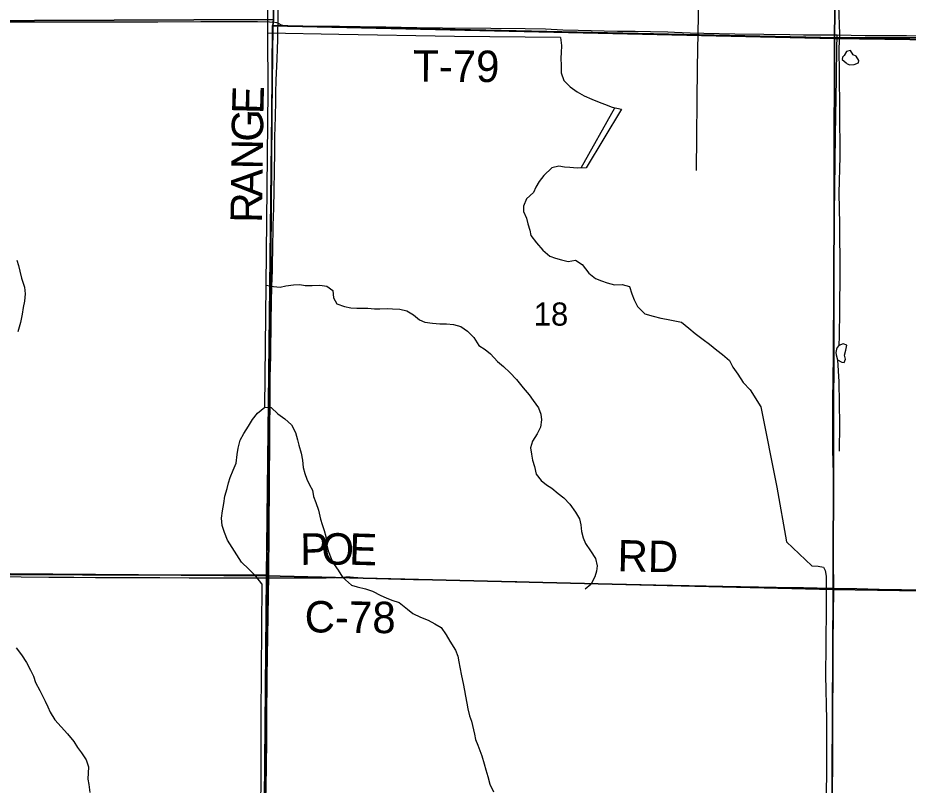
# Model space of a CAD drawing. Extents: x 1443599 to 1910620, y 1028088 to 1361369.
# Drawn here: x 1618246 to 1626749, y 1234297 to 1241624 of the extents above; entities that cross this region are included whole.
import ezdxf

# ---------------------------------------------------------------- set-up
doc = ezdxf.new("R2010")
doc.units = 0
for name, color, linetype in [('GM_X_County_Road', 7, 'Continuous'), ('GM_X_County_Road_Text', 7, 'Continuous'), ('GM_X_Minor_Lake', 7, 'Continuous'), ('GM_X_Minor_River', 7, 'Continuous'), ('GM_X_Section', 7, 'Continuous'), ('GM_X_Section_Text', 7, 'Continuous'), ('GM_X_Township', 7, 'Continuous'), ('GM_X_Township_Road', 7, 'Continuous'), ('GM_X_Township_Road_Text', 7, 'Continuous')]:
    doc.layers.add(name, color=color, linetype=linetype)

msp = doc.modelspace()

# ---------------------------------------------------------------- linework, layer by layer
at = {"layer": 'GM_X_County_Road'}
for points in [[(1620633.8, 1236275.2), (1620944.3, 1236277.2), (1621190.4, 1236276.8), (1621272.1, 1236279), (1621337.4, 1236283.2), (1621378.5, 1236286.5)], [(1621378.5, 1236286.5), (1621386.6, 1236287.2), (1621419.7, 1236286.8), (1621452.6, 1236284.3), (1621534.2, 1236277.6), (1621665.1, 1236271.4), (1622026, 1236261.9), (1622239.2, 1236256.2), (1622534.5, 1236251.1), (1623010.3, 1236240.4), (1623338.4, 1236231.4), (1623551.5, 1236225.8), (1624060.1, 1236216.4), (1624339, 1236210.5), (1624978.9, 1236197.4), (1625487.5, 1236188.3), (1625750, 1236183), (1626012.5, 1236177.2), (1626037.2, 1236177)], [(1626037.2, 1236177), (1626258.7, 1236174.2), (1626471.8, 1236168.4), (1626685.2, 1236165.4), (1626882, 1236160.5), (1627128.2, 1236159.1), (1627341.4, 1236154.7), (1627505.5, 1236152.6), (1627751.6, 1236148), (1628309.4, 1236138.6), (1628489.9, 1236137), (1628686.8, 1236136.1), (1628687.6, 1236136.1)]]:
    msp.add_lwpolyline(points, dxfattribs=at)
at = {"layer": 'GM_X_Minor_Lake'}
for p, q in [((1626165.2, 1241183.1), (1626190.4, 1241174.2)), ((1626062.8, 1238459.2), (1626058.2, 1238427.1))]:
    msp.add_line(p, q, dxfattribs=at)
for points in [[(1626190.4, 1241174.2), (1626232.6, 1241177.4), (1626275, 1241194.7), (1626277.4, 1241216.7), (1626252.1, 1241257.3), (1626222.3, 1241269.9), (1626197, 1241310.6), (1626160.8, 1241303.2), (1626136.1, 1241263.5), (1626121.7, 1241247.7), (1626119.3, 1241225.7), (1626156.7, 1241192.9), (1626165.2, 1241183.1)], [(1626058.2, 1238427.1), (1626061.8, 1238407), (1626072.9, 1238358.6), (1626114.5, 1238335.8), (1626136.5, 1238333.3), (1626151.1, 1238365.2), (1626141.9, 1238403.5), (1626152.8, 1238451.5), (1626163.7, 1238499.4), (1626127.9, 1238512.1), (1626087.5, 1238494.8), (1626069.1, 1238475.1), (1626062.8, 1238459.2)]]:
    msp.add_lwpolyline(points, dxfattribs=at)
at = {"layer": 'GM_X_Minor_River'}
for points in [[(1623472, 1246693.3), (1624705.2, 1246682.2), (1624749.4, 1246684.6), (1624773.3, 1246679.7), (1624790.1, 1246646.9), (1624777.5, 1245237.8), (1624759.5, 1244236.4), (1624753.5, 1243122.1), (1624754, 1242134.1), (1624734.7, 1241152.9), (1624723.2, 1240165.4)], [(1626121.6, 1244091.6), (1626115.5, 1243979.3), (1626105, 1243429.6), (1626093.7, 1243042.5), (1626083.8, 1242520.9), (1626088.6, 1242143.5), (1626083, 1241740.2), (1626091.8, 1241467.1), (1626087.2, 1241330.7), (1626090.6, 1241087.8), (1626092.1, 1240744.5), (1626095.7, 1240300.9), (1626085.1, 1239949.9), (1626093.5, 1239652.7), (1626096.9, 1239199.1), (1626091.8, 1238825.9), (1626089.2, 1238583.1), (1626087.5, 1238494.8)], [(1620604.2, 1237904.7), (1620616.1, 1239070.9), (1620636.8, 1240927.6), (1620632.5, 1241478), (1620630.4, 1242255.2), (1620629, 1243606.7)], [(1623427.1, 1241435.8), (1622416.6, 1241446.7), (1621312, 1241465.1), (1620632.5, 1241478)], [(1623427.1, 1241435.8), (1623436.4, 1241361.1), (1623433.9, 1241290.9), (1623430.1, 1241240.9), (1623433.4, 1241166.5), (1623435, 1241098.1), (1623460.5, 1241026.9), (1623520.4, 1240964.5), (1623586.9, 1240915.9), (1623655.8, 1240879.2), (1623726.9, 1240848.5), (1623798, 1240819.8), (1623849.5, 1240799.8), (1623922.6, 1240771), (1624010.6, 1240750.6)], [(1623626.2, 1240190.4), (1623948, 1240765.1)], [(1624010.6, 1240750.6), (1623674.6, 1240192.3)], [(1623674.6, 1240192.3), (1623588.8, 1240188.9), (1623518.7, 1240193.4), (1623466.7, 1240197.4), (1623412.9, 1240207.4), (1623344.2, 1240191.8), (1623269.3, 1240118.3), (1623225.1, 1240059.6), (1623193.1, 1240006.6), (1623171.2, 1239955.2), (1623104.8, 1239895.4), (1623076.2, 1239824.1), (1623076.4, 1239773.9), (1623102.2, 1239710.7), (1623116.3, 1239658), (1623134.1, 1239595.1), (1623146.4, 1239544.4), (1623198, 1239474.3), (1623259.7, 1239405.8), (1623325.8, 1239347.1), (1623381.3, 1239329), (1623436.9, 1239312.9), (1623500.5, 1239298.5), (1623571.2, 1239310), (1623635.8, 1239267.5), (1623699.1, 1239186.8), (1623763.5, 1239136.3), (1623818.8, 1239112.2), (1623874.3, 1239094.1), (1623943.7, 1239073.5), (1624018.1, 1239078.8), (1624087.6, 1239058.1), (1624111.2, 1238989), (1624131.2, 1238932.1), (1624165, 1238868.6), (1624232.7, 1238797.8), (1624312.1, 1238774.8), (1624387.6, 1238756), (1624441.4, 1238746), (1624584.8, 1238716.6), (1624653, 1238661.9), (1624715.3, 1238609.5), (1624789.5, 1238552.5), (1624850.1, 1238508.1), (1624920.1, 1238449.3), (1624976.9, 1238409.1), (1625040.9, 1238350.5), (1625074.8, 1238287.1), (1625122.5, 1238221), (1625173.9, 1238142.8), (1625239.5, 1238072.2), (1625341.2, 1237908.7)], [(1618237.8, 1239310.7), (1618252, 1239258), (1618266.1, 1239203.3), (1618281.8, 1239138.4), (1618310.8, 1239053), (1618314.5, 1238988.6), (1618308, 1238918.6), (1618297.7, 1238856.7), (1618287.4, 1238792.8), (1618270.5, 1238713.1), (1618245.3, 1238625.7)], [(1620616.1, 1239070.9), (1620687.8, 1239058.2), (1620751.8, 1239051.9), (1620804.4, 1239066), (1620879, 1239075.3), (1620939.2, 1239077.1), (1620991, 1239067.2), (1621055.3, 1239068.9), (1621129.6, 1239072.2), (1621195.4, 1239061.7), (1621254.1, 1239021.4), (1621261.6, 1238950.9), (1621293.6, 1238891.5), (1621364.9, 1238866.8), (1621426.6, 1238854.5), (1621482.7, 1238852.4), (1621532.9, 1238852.6), (1621587, 1238850.6), (1621652.9, 1238844.2), (1621703.1, 1238846.3), (1621773.4, 1238847.8), (1621823.5, 1238845.9), (1621893.5, 1238841.4), (1621961.2, 1238826.8), (1622026, 1238788.3), (1622080.4, 1238740.1), (1622131.8, 1238718.2), (1622205.6, 1238707.4), (1622275.6, 1238700.9), (1622339.8, 1238702.5), (1622407.8, 1238696), (1622477.2, 1238675.4), (1622539.8, 1238630.9), (1622599.8, 1238570.5), (1622647.2, 1238494.5), (1622708.1, 1238458.1), (1622758.7, 1238416.1), (1622828.2, 1238341.2), (1622882.7, 1238293.1), (1622944.8, 1238236.6), (1623008.6, 1238170), (1623072, 1238091.4), (1623127.7, 1238023.1), (1623165.9, 1237969.4), (1623217.6, 1237901.3), (1623239.4, 1237838.2), (1623245.5, 1237785.8), (1623239, 1237715.8), (1623204.5, 1237650.8), (1623159.9, 1237580.1), (1623141.5, 1237516.5), (1623151.4, 1237455.9), (1623161.5, 1237401.3), (1623179.2, 1237338.4), (1623194.7, 1237267.6), (1623244.7, 1237207.5), (1623295.3, 1237163.5), (1623346.3, 1237131.5), (1623406.7, 1237081.1), (1623461.3, 1237038.9), (1623517.4, 1236980.7), (1623572.8, 1236904.3), (1623608.6, 1236840.8), (1623622.5, 1236782), (1623630.3, 1236719.5), (1623646.2, 1236658.7), (1623666.3, 1236603.7), (1623713.9, 1236533.7), (1623761.4, 1236459.7), (1623778.9, 1236390.8), (1623773.1, 1236338.8), (1623755.1, 1236285.2), (1623718.4, 1236214.3), (1623662.6, 1236168.1)], [(1626072.9, 1238358.6), (1626087, 1238149.6), (1626093.3, 1237742.1), (1626088.4, 1237485.3)], [(1620577.6, 1236218.9), (1620520.1, 1236293.3), (1620452.2, 1236358), (1620382.5, 1236426.9), (1620338.8, 1236494.7), (1620293.2, 1236564.7), (1620249.6, 1236636.6), (1620220.1, 1236707.9), (1620198.5, 1236777), (1620191, 1236847.5), (1620199.6, 1236917.5), (1620212, 1236985.3), (1620222.6, 1237055.2), (1620245.3, 1237128.7), (1620257.2, 1237182.4), (1620275.2, 1237236), (1620301.7, 1237303.3), (1620332.3, 1237372.5), (1620341.3, 1237454.5), (1620351.4, 1237514.3), (1620370.3, 1237592), (1620404.6, 1237655), (1620449.2, 1237723.6), (1620485.7, 1237788.5), (1620536, 1237848.9), (1620604.2, 1237904.7), (1620666.3, 1237902.4), (1620728.3, 1237843.9), (1620794.8, 1237795.3), (1620858.9, 1237736.7), (1620896.3, 1237663.1), (1620915.9, 1237594.1), (1620930.1, 1237543.3), (1620951.5, 1237468.2), (1620965.1, 1237401.5), (1620970.6, 1237329), (1620986.6, 1237274.2), (1621006.6, 1237217.2), (1621032.9, 1237166.1), (1621059.1, 1237112.9), (1621071, 1237054.2), (1621091, 1236997.3), (1621116.4, 1236924.1), (1621137.4, 1236836.9), (1621153.6, 1236786.1), (1621171.5, 1236727.3), (1621187.6, 1236672.5), (1621195, 1236599.9), (1621210.7, 1236533.1), (1621238.2, 1236461.8), (1621266.2, 1236404.5), (1621304.3, 1236348.9), (1621346.1, 1236283.1), (1621431.6, 1236207.7), (1621485.1, 1236189.7), (1621566.7, 1236170.6), (1621634.1, 1236150.1), (1621712.9, 1236109), (1621764.2, 1236087.1), (1621817.5, 1236063), (1621886.9, 1236040.4), (1621966.9, 1235977.2), (1622017.6, 1235937.2), (1622092.6, 1235902.3), (1622163.7, 1235873.6), (1622228.6, 1235837.1), (1622289.5, 1235800.8), (1622335.1, 1235730.8), (1622371.1, 1235671.3), (1622424.1, 1235585), (1622448.1, 1235527.9), (1622458.3, 1235475.3), (1622466.4, 1235422.8), (1622481.6, 1235341.9), (1622499, 1235269), (1622510.6, 1235202.3), (1622520.6, 1235145.7), (1622532.3, 1235081), (1622544.4, 1235026.4), (1622560.1, 1234959.5), (1622578.3, 1234908.7), (1622605.9, 1234783.2), (1622618.1, 1234732.5), (1622638.2, 1234679.6), (1622656.5, 1234628.7), (1622676.6, 1234575.8), (1622698, 1234500.7), (1622716, 1234443.8), (1622733.7, 1234378.9), (1622755.1, 1234305.8), (1622788.6, 1234232.3)], [(1625341.2, 1237908.7), (1625494.9, 1237141.2), (1625587.3, 1236621.7), (1625827.3, 1236392.4), (1625889.3, 1236387.2), (1625939.2, 1236378.3), (1625956.6, 1236345.8), (1625965.6, 1236291.5), (1625964.3, 1236014.5), (1625963, 1235627.2), (1625959.7, 1235348.3), (1625967.6, 1234920.7), (1625967.7, 1234501.2), (1625964.9, 1234142.1), (1625972.4, 1233696.4), (1625960.7, 1233397.6)], [(1620577.6, 1236218.9), (1620566.3, 1234958.3), (1620564, 1233502.6), (1620552.2, 1232450.8), (1620552.7, 1231962.8)], [(1618228.9, 1235608.2), (1618280.6, 1235540), (1618328.1, 1235468), (1618367.7, 1235396.3), (1618395.6, 1235337), (1618415.6, 1235278.1), (1618455, 1235202.3), (1618481.2, 1235151.1), (1618505.4, 1235098.1), (1618531.5, 1235044.9), (1618555.8, 1234993.8), (1618599.3, 1234921.9), (1618659.1, 1234855.5), (1618720.8, 1234786.9), (1618780.4, 1234714.5), (1618814.4, 1234657), (1618854.7, 1234605.3), (1618898.5, 1234539.5), (1618920, 1234470.4), (1618915.9, 1234354.1), (1618924.1, 1234303.6), (1618933.3, 1234227)]]:
    msp.add_lwpolyline(points, dxfattribs=at)
at = {"layer": 'GM_X_Section'}
for points in [[(1615377.3, 1246879.9), (1620703, 1246840.6), (1620686.9, 1241606.5), (1615356.5, 1241586)], [(1620703, 1246840.6), (1626109.6, 1246727.6), (1626044.2, 1241426.2), (1620682.1, 1241548.6), (1620686.9, 1241606.5)], [(1626109.6, 1246727.6), (1631408.8, 1246654.1), (1631319.3, 1241355.1), (1626044.2, 1241426.2)], [(1620686.9, 1241606.5), (1620682.1, 1241548.6), (1620621.7, 1236297.3), (1615314.2, 1236336.4), (1615356.5, 1241586)], [(1620682.1, 1241548.6), (1626044.2, 1241426.2), (1626033.2, 1236164.2), (1620621.7, 1236297.3)], [(1626044.2, 1241426.2), (1631319.3, 1241355.1), (1631310.2, 1236085), (1626033.2, 1236164.2)], [(1615314.2, 1236336.4), (1620621.7, 1236297.3), (1620574.2, 1230950), (1615246.7, 1230987.1)], [(1620621.7, 1236297.3), (1626033.2, 1236164.2), (1626003.9, 1230849.2), (1620574.2, 1230950)], [(1626033.2, 1236164.2), (1631310.2, 1236085), (1631247.2, 1230796.7), (1626003.9, 1230849.2)]]:
    msp.add_lwpolyline(points, close=True, dxfattribs=at)
at = {"layer": 'GM_X_Township'}
for points in [[(1636706.1, 1241244.3), (1632655.7, 1241314.7), (1628687.8, 1241432.1), (1626059.6, 1241433.1), (1620678.1, 1241550.1), (1620639.2, 1236302.8), (1615310.1, 1236311.4)], [(1636476.6, 1220085.9), (1631101.7, 1220199.8), (1625906.6, 1220301), (1625693.5, 1220295.5), (1620438.7, 1220361.2), (1620464.9, 1220696.8), (1620510.4, 1225659.3), (1620565.2, 1230923), (1620593.8, 1233582.6), (1620639.2, 1236302.8), (1620678.1, 1241550.1), (1626059.6, 1241433.1), (1628687.8, 1241432.1), (1632655.7, 1241314.7), (1636706.1, 1241244.3)], [(1604642.8, 1233717.2), (1604665.8, 1234694.9), (1604695.5, 1236344.5), (1607915, 1236331.4), (1610026.2, 1236333.7), (1612649.6, 1236324.3), (1615310.1, 1236311.4), (1620639.2, 1236302.8), (1620593.8, 1233582.6)]]:
    msp.add_lwpolyline(points, dxfattribs=at)
at = {"layer": 'GM_X_Township_Road'}
for points in [[(1620730.6, 1241572.4), (1620730.8, 1241591), (1620732.2, 1241689.4), (1620732.4, 1241774.8), (1620735.1, 1241975), (1620736.3, 1242145.8), (1620737.4, 1242392), (1620739.7, 1242559.4), (1620739.7, 1242785.9), (1620742, 1242936.9), (1620741.5, 1243035.4), (1620741.4, 1243124), (1620740.8, 1243261.9), (1620740.2, 1243350.5), (1620739.8, 1243439.1), (1620739.1, 1243572.4), (1620738.4, 1243708.2), (1620738.8, 1243947.9), (1620739.2, 1244105.4), (1620739.6, 1244193)], [(1617488.2, 1241586.6), (1617696.3, 1241584.7), (1618188.8, 1241584.2), (1618599.3, 1241584.4), (1618862, 1241586.2), (1619009.7, 1241585.5), (1619272.4, 1241586.5), (1619584.3, 1241586.2), (1619994.4, 1241588.4), (1620158.2, 1241588), (1620338.6, 1241589.1), (1620535.6, 1241588.1), (1620650.6, 1241585.4), (1620699.6, 1241581.5), (1620715.6, 1241578.3), (1620730.6, 1241572.4)], [(1620651, 1237928.4), (1620651.5, 1237952.4), (1620654.2, 1238060.7), (1620656.6, 1238175.6), (1620659.4, 1238306.9), (1620660.6, 1238379.1), (1620662.6, 1238493.9), (1620665.2, 1238641.6), (1620665.4, 1238730.2), (1620667.5, 1238904.2), (1620672.1, 1239058.9), (1620676.6, 1239211.6), (1620678.5, 1239287.3), (1620681, 1239405.4), (1620684.9, 1239641.8), (1620690.1, 1239805.9), (1620693.7, 1239976.5), (1620694.5, 1240045.5), (1620695.6, 1240094.7), (1620698.6, 1240216.1), (1620700.4, 1240285), (1620700.5, 1240399.9), (1620701.5, 1240488.5), (1620706.9, 1240678.9), (1620710.2, 1240829.8), (1620710.3, 1240859.4), (1620710.8, 1240908.6), (1620714.5, 1241030), (1620723.4, 1241230), (1620726.8, 1241331.7), (1620727.9, 1241410.4), (1620729.7, 1241502.3), (1620730.6, 1241572.4)], [(1620730.6, 1241572.4), (1620760, 1241557.5), (1620775.6, 1241552.5), (1620807.9, 1241547.5), (1620840.5, 1241544.7), (1620988.4, 1241542.7), (1621316.8, 1241542.9), (1621513.9, 1241541.6), (1621760, 1241536.5), (1622055.5, 1241532.8), (1622301.8, 1241529.5), (1622761.5, 1241525.6), (1623089.8, 1241520.8), (1623286.7, 1241517.3), (1623450.8, 1241510.2), (1623598.4, 1241505.3), (1623845.1, 1241498.9), (1623973.5, 1241497.2), (1624139.9, 1241496.4), (1624288.2, 1241494.6), (1624452.3, 1241491.3), (1624517.8, 1241488.2), (1624665.2, 1241481.1), (1624796.5, 1241477.2), (1625091.9, 1241472), (1625371, 1241468.4), (1625617.3, 1241464.2), (1625748.6, 1241462.3), (1626060.5, 1241460.1), (1626069.5, 1241459.9)], [(1626037.2, 1236177), (1626037.4, 1236219.2), (1626036.1, 1236399.7), (1626034.6, 1236531), (1626035.8, 1236826.4), (1626035.9, 1237121.8), (1626035.2, 1237269.5), (1626029.7, 1237499.2), (1626028.4, 1237679.7), (1626029.5, 1237975.1), (1626031.1, 1238172), (1626034.3, 1238401.8), (1626035.9, 1238664.4), (1626037.2, 1238812.1), (1626039.6, 1238976.1), (1626043, 1239370), (1626042.8, 1239534.1), (1626046.8, 1239993.6), (1626055.4, 1240502.3), (1626064.1, 1241043.8), (1626068.6, 1241355.7), (1626069.2, 1241428.6), (1626069.5, 1241459.9)], [(1626069.5, 1241459.9), (1626339.6, 1241456.5), (1626503.7, 1241455.6), (1626733.6, 1241454.7), (1627012.7, 1241452.1), (1627505.2, 1241453), (1627899.2, 1241453.4), (1628276.8, 1241455.1), (1628457.4, 1241455.2), (1628555.9, 1241455.7), (1628720, 1241457.5), (1628735, 1241457.2)], [(1620633.8, 1236275.2), (1620632.4, 1236335.6), (1620628.3, 1236422.9), (1620630.7, 1236649.3), (1620633, 1236797), (1620633.8, 1236892.2), (1620635, 1236971), (1620639.3, 1237164.7), (1620643.7, 1237453.5), (1620648.3, 1237742.4), (1620649.4, 1237837.6), (1620651, 1237928.4)], [(1615301, 1236314.1), (1615389.6, 1236314.6), (1615486, 1236313.8), (1615682.8, 1236312.4), (1616092.9, 1236308.2), (1616224, 1236307.6), (1616388.1, 1236305.4), (1616568.5, 1236304.3), (1616749, 1236302.1), (1616994.7, 1236302), (1617323.8, 1236297.9), (1617865.3, 1236293.9), (1618049.1, 1236291.1), (1618277, 1236286.8), (1618543.5, 1236283.5), (1618781.4, 1236281.9), (1618988, 1236281), (1619209.5, 1236279.9), (1619603.2, 1236278.7), (1619882.1, 1236277.3), (1620062.5, 1236276.9), (1620325, 1236277), (1620633.8, 1236275.2)], [(1620606.5, 1233604.6), (1620611.7, 1233902.3), (1620615, 1234148.5), (1620619.5, 1234460.4), (1620622.8, 1234739.5), (1620624.7, 1234887.1), (1620624.7, 1235001.9), (1620626.7, 1235264.6), (1620629.7, 1235775.2), (1620632.3, 1236152.8), (1620634.5, 1236247), (1620633.8, 1236275.2)], [(1626010.9, 1230873.1), (1626011.6, 1230902), (1626013.7, 1231082.5), (1626014.3, 1231377.9), (1626014.7, 1231739), (1626015.9, 1232149.2), (1626016.6, 1232379), (1626017, 1232756.5), (1626017.4, 1232871.3), (1626019, 1233216), (1626019.6, 1233429.3), (1626023.8, 1233823.2), (1626026.2, 1234249.9), (1626028.7, 1234496), (1626028.9, 1234955.5), (1626032.7, 1235398.6), (1626033.8, 1235546.3), (1626032.8, 1235661.2), (1626035.4, 1235908.9), (1626037.2, 1236177)]]:
    msp.add_lwpolyline(points, dxfattribs=at)

# ---------------------------------------------------------------- texts
at = {"layer": 'GM_X_County_Road_Text'}
for s, rotation, p in [('P', 0.57493, (1620943.7, 1236400.2)), ('O', 0.08014, (1621145.4, 1236402.2)), ('E', 358.26832, (1621406.9, 1236402.6)), ('RD', 359.00742, (1623971, 1236338.4)), ('C-78', 359.38639, (1620983.6, 1235756.5))]:
    msp.add_text(s, height=300, rotation=rotation, dxfattribs=at).set_placement(p)
at = {"layer": 'GM_X_Section_Text'}
msp.add_text('18', height=221, rotation=0.00001, dxfattribs=at).set_placement((1623173.5, 1238684.8))
at = {"layer": 'GM_X_Township_Road_Text'}
for s, rotation, p in [('T-79', 359.64469, (1622019.7, 1241015.1)), ('E', 88.56843, (1620590.9, 1240702)), ('G', 89.16941, (1620587.1, 1240438.9)), ('N', 89.18034, (1620583.3, 1240174.9)), ('A', 89.18355, (1620579.6, 1239911)), ('R', 89.18037, (1620576.1, 1239664.6))]:
    msp.add_text(s, height=300, rotation=rotation, dxfattribs=at).set_placement(p)

doc.saveas('drawing.dxf')
